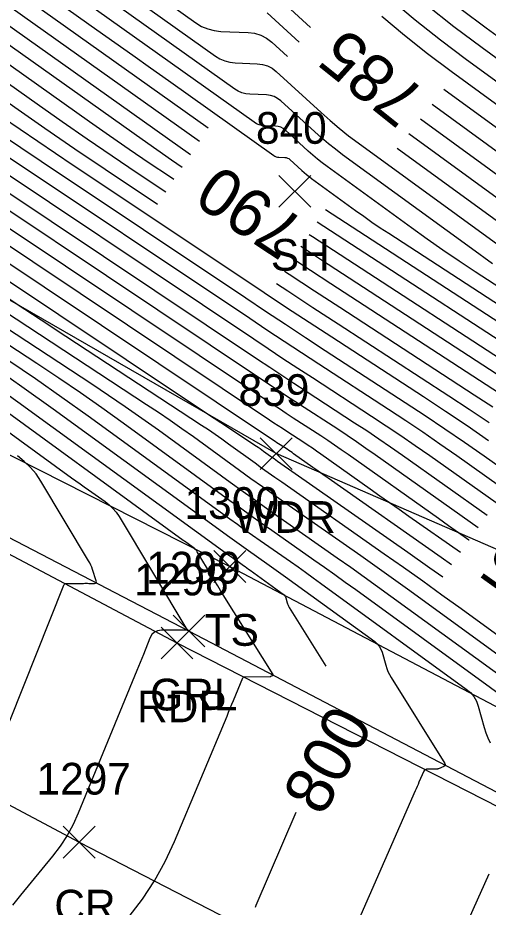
# Model space of a CAD drawing. Extents: x 1650836 to 1652450, y 332578 to 333908.
# Drawn here: x 1652181.9 to 1652211.6, y 332746.4 to 332802.5 of the extents above; entities that cross this region are included whole.
import ezdxf

# ---------------------------------------------------------------- set-up
doc = ezdxf.new("R2010")
doc.units = 0
for name, color, linetype in [('L_A', 7, 'Continuous'), ('L_I', 7, 'Continuous'), ('L_TIC', 7, 'Continuous'), ('LAWA', 7, 'Continuous'), ('LELB', 7, 'Continuous'), ('LSOGCMA', 7, 'Continuous'), ('LSOGCMA_T', 7, 'Continuous'), ('LSOGCMI', 7, 'Continuous'), ('P_A', 7, 'Continuous'), ('P_I', 7, 'Continuous'), ('P_TIC', 7, 'Continuous'), ('PET', 7, 'Continuous'), ('PRC', 7, 'Continuous'), ('R_A', 7, 'Continuous'), ('R_I', 7, 'Continuous'), ('R_TIC', 7, 'Continuous'), ('RGR', 7, 'Continuous')]:
    doc.layers.add(name, color=color, linetype=linetype)

msp = doc.modelspace()

# ---------------------------------------------------------------- linework, layer by layer
at = {"layer": 'L_TIC'}
for points in [[(1652198.371, 332790.545), (1652200.371, 332792.545)], [(1652200.371, 332790.545), (1652198.371, 332792.545)], [(1652197.198, 332774.017), (1652199.198, 332776.017)], [(1652199.198, 332774.017), (1652197.198, 332776.017)], [(1652194.281, 332766.897), (1652196.281, 332768.897)], [(1652196.281, 332766.897), (1652194.281, 332768.897)]]:
    msp.add_lwpolyline(points, dxfattribs=at)
at = {"layer": 'LAWA'}
msp.add_lwpolyline([(1652408.76, 332665.713), (1652363.38, 332695.402), (1652324.46, 332714.991), (1652289.155, 332735.895), (1652253.497, 332747.946), (1652218.614, 332766.122), (1652198.198, 332775.017), (1652146.456, 332804.843), (1652136.841, 332807.592), (1652091.374, 332831.511), (1652057.601, 332848.138), (1652027.653, 332867.625)], dxfattribs=at)
at = {"layer": 'LELB'}
msp.add_lwpolyline([(1652023.441, 332859.649), (1652034.235, 332853.429), (1652052.246, 332842.357), (1652084.686, 332826.36), (1652123.711, 332804.04), (1652160.81, 332785.384), (1652195.281, 332767.897), (1652235.573, 332746.682), (1652255.289, 332735.81), (1652296.57, 332712.591), (1652348.8, 332686.345), (1652380.841, 332668.301), (1652404.073, 332656.539)], dxfattribs=at)
at = {"layer": 'LSOGCMA'}
for points in [[(1652192.271, 332793.06), (1652191.611, 332793.511), (1652190.679, 332794.159), (1652189.751, 332794.813), (1652162.63, 332814.09)], [(1652210.348, 332769.549), (1652210.332, 332769.56), (1652209.691, 332770.012), (1652209.05, 332770.464), (1652208.411, 332770.918), (1652202.726, 332774.956), (1652202.301, 332775.254), (1652201.873, 332775.548), (1652201.442, 332775.838), (1652201.008, 332776.124), (1652199.268, 332777.257), (1652198.833, 332777.541), (1652198.399, 332777.826), (1652197.966, 332778.113), (1652197.534, 332778.401), (1652168.073, 332798.103), (1652166.511, 332799.156), (1652164.957, 332800.22), (1652163.41, 332801.294), (1652161.871, 332802.38), (1652153.245, 332808.511)], [(1652197.348, 332804.643), (1652200.369, 332801.874)], [(1652207.289, 332796.117), (1652228.455, 332780.692), (1652228.555, 332780.619), (1652228.655, 332780.547), (1652228.756, 332780.475), (1652228.857, 332780.404), (1652229.261, 332780.119), (1652229.361, 332780.048), (1652229.462, 332779.976), (1652229.561, 332779.902), (1652229.66, 332779.829), (1652231.418, 332778.505), (1652231.744, 332778.261), (1652232.072, 332778.017), (1652232.4, 332777.776), (1652232.73, 332777.535), (1652253.597, 332762.371), (1652257.064, 332759.833), (1652260.514, 332757.272), (1652263.946, 332754.687), (1652267.36, 332752.078), (1652272.52, 332748.107)], [(1652213.865, 332778.873), (1652201.055, 332787.21), (1652200.104, 332787.831), (1652199.755, 332788.061)], [(1652179.667, 332779.903), (1652181.936, 332778.274), (1652195.282, 332768.573), (1652195.389, 332768.496), (1652195.496, 332768.42), (1652195.603, 332768.343), (1652195.711, 332768.268), (1652196.141, 332767.966), (1652196.249, 332767.89), (1652196.356, 332767.814), (1652196.463, 332767.737), (1652196.569, 332767.66), (1652198.639, 332766.154), (1652198.697, 332766.104), (1652198.745, 332766.047), (1652198.782, 332765.982), (1652198.808, 332765.91), (1652198.893, 332765.607), (1652198.916, 332765.532), (1652198.945, 332765.459), (1652198.979, 332765.389), (1652199.018, 332765.321), (1652201.327, 332761.614)], [(1652199.425, 332752.383), (1652196.925, 332746.532), (1652196.864, 332746.388)]]:
    msp.add_lwpolyline(points, dxfattribs=at)
at = {"layer": 'LSOGCMI'}
for points in [[(1652168.943, 332819.387), (1652193.142, 332802.166), (1652193.502, 332801.945), (1652193.883, 332801.782), (1652194.283, 332801.678), (1652194.704, 332801.632), (1652196.424, 332801.562), (1652196.84, 332801.511), (1652197.228, 332801.391), (1652197.588, 332801.203), (1652197.919, 332800.946), (1652198.903, 332800.044)], [(1652167.939, 332818.885), (1652194.367, 332800.077), (1652194.656, 332799.9), (1652194.962, 332799.769), (1652195.284, 332799.686), (1652195.621, 332799.648), (1652197.004, 332799.593), (1652197.338, 332799.551), (1652197.65, 332799.455), (1652197.939, 332799.304), (1652198.205, 332799.097), (1652201.029, 332796.509), (1652201.592, 332796.008), (1652202.167, 332795.523), (1652202.757, 332795.054), (1652203.359, 332794.602), (1652215.698, 332785.61)], [(1652165.559, 332816.908), (1652186.902, 332801.738), (1652188.032, 332800.935), (1652189.161, 332800.132), (1652190.29, 332799.329), (1652191.419, 332798.526), (1652198.041, 332793.812), (1652198.118, 332793.765), (1652198.2, 332793.731), (1652198.285, 332793.708), (1652198.375, 332793.698), (1652198.742, 332793.684), (1652198.831, 332793.673), (1652198.914, 332793.647), (1652198.991, 332793.607), (1652199.061, 332793.552), (1652199.812, 332792.864), (1652199.961, 332792.731), (1652200.114, 332792.602), (1652200.271, 332792.478), (1652200.431, 332792.358), (1652203.191, 332790.346), (1652203.708, 332789.975), (1652204.229, 332789.611), (1652204.755, 332789.253), (1652205.286, 332788.903), (1652220.252, 332779.162)], [(1652193.912, 332795.53), (1652164.827, 332816.204)], [(1652193.359, 332794.698), (1652164.095, 332815.499)], [(1652211.827, 332786.985), (1652210.492, 332787.944), (1652202.383, 332793.854), (1652201.928, 332794.196), (1652201.483, 332794.549), (1652201.048, 332794.915), (1652200.623, 332795.294), (1652198.49, 332797.249), (1652198.289, 332797.405), (1652198.071, 332797.519), (1652197.836, 332797.592), (1652197.583, 332797.623), (1652196.539, 332797.665), (1652196.284, 332797.693), (1652196.041, 332797.757), (1652195.81, 332797.855), (1652195.592, 332797.989), (1652171.198, 332815.35)], [(1652163.362, 332814.795), (1652192.807, 332793.866)], [(1652191.755, 332792.283), (1652191.471, 332792.472), (1652190.206, 332793.324), (1652188.948, 332794.186), (1652187.696, 332795.056), (1652186.45, 332795.935), (1652161.897, 332813.386)], [(1652161.078, 332812.743), (1652183.149, 332797.056), (1652184.713, 332795.952), (1652186.285, 332794.86), (1652187.865, 332793.779), (1652189.452, 332792.709), (1652191.243, 332791.512)], [(1652160.099, 332812.214), (1652179.848, 332798.177), (1652181.73, 332796.849), (1652183.622, 332795.535), (1652185.524, 332794.234), (1652187.434, 332792.946), (1652190.731, 332790.741)], [(1652211.579, 332775.823), (1652210.221, 332776.757), (1652208.854, 332777.677), (1652207.477, 332778.583), (1652201.697, 332782.345), (1652200.275, 332783.274), (1652198.856, 332784.207), (1652197.439, 332785.145), (1652196.026, 332786.087), (1652185.416, 332793.183), (1652183.182, 332794.688), (1652180.959, 332796.209), (1652178.748, 332797.746), (1652176.547, 332799.299), (1652159.12, 332811.685)], [(1652217.504, 332770.432), (1652211.296, 332774.841), (1652210.067, 332775.704), (1652208.829, 332776.555), (1652207.583, 332777.393), (1652206.329, 332778.219), (1652201.292, 332781.497), (1652200.035, 332782.318), (1652198.779, 332783.144), (1652197.527, 332783.973), (1652196.277, 332784.806), (1652183.397, 332793.42), (1652180.841, 332795.143), (1652178.297, 332796.884), (1652175.765, 332798.643), (1652173.246, 332800.42), (1652158.141, 332811.156)], [(1652217.634, 332769.145), (1652209.582, 332774.864), (1652208.514, 332775.614), (1652207.438, 332776.354), (1652206.355, 332777.082), (1652205.265, 332777.8), (1652200.887, 332780.649), (1652199.794, 332781.363), (1652198.703, 332782.08), (1652197.615, 332782.801), (1652196.528, 332783.525), (1652180.544, 332794.215), (1652178.081, 332795.875), (1652175.63, 332797.552), (1652173.19, 332799.247), (1652170.763, 332800.959), (1652157.161, 332810.627)], [(1652155.203, 332809.569), (1652166.317, 332801.67), (1652168.3, 332800.271), (1652170.293, 332798.886), (1652172.296, 332797.515), (1652174.309, 332796.159), (1652197.031, 332780.963), (1652197.79, 332780.457), (1652198.551, 332779.953), (1652199.314, 332779.452), (1652200.078, 332778.953), (1652203.136, 332776.962), (1652203.899, 332776.46), (1652204.656, 332775.951), (1652205.407, 332775.434), (1652206.154, 332774.91), (1652211.479, 332771.128)], [(1652156.182, 332810.098), (1652168.54, 332801.315), (1652170.745, 332799.759), (1652172.961, 332798.219), (1652175.188, 332796.695), (1652177.426, 332795.187), (1652196.78, 332782.244), (1652197.703, 332781.629), (1652198.627, 332781.017), (1652199.554, 332780.407), (1652200.482, 332779.801), (1652204.2, 332777.381), (1652205.127, 332776.771), (1652206.047, 332776.152), (1652206.961, 332775.524), (1652207.868, 332774.887), (1652212.045, 332771.92)], [(1652210.912, 332770.336), (1652204.44, 332774.933), (1652203.854, 332775.344), (1652203.264, 332775.75), (1652202.67, 332776.149), (1652202.072, 332776.543), (1652199.673, 332778.105), (1652199.073, 332778.496), (1652198.475, 332778.889), (1652197.878, 332779.285), (1652197.282, 332779.682), (1652171.191, 332797.131), (1652169.404, 332798.336), (1652167.625, 332799.553), (1652165.855, 332800.783), (1652164.094, 332802.025), (1652154.224, 332809.04)], [(1652221.849, 332779.234), (1652210.733, 332786.469), (1652209.713, 332787.142), (1652208.703, 332787.829), (1652207.702, 332788.528), (1652206.71, 332789.241), (1652201.407, 332793.106), (1652201.099, 332793.337), (1652200.799, 332793.576), (1652200.505, 332793.823), (1652200.218, 332794.079), (1652198.776, 332795.401), (1652198.64, 332795.506), (1652198.492, 332795.583), (1652198.333, 332795.632), (1652198.163, 332795.653), (1652197.457, 332795.682), (1652197.285, 332795.701), (1652197.121, 332795.744), (1652196.964, 332795.81), (1652196.817, 332795.901), (1652183.175, 332805.609)], [(1652146.574, 332804.702), (1652183.123, 332780.708), (1652184.5, 332779.792), (1652185.867, 332778.859), (1652187.222, 332777.911), (1652188.566, 332776.946), (1652195.288, 332772.06), (1652195.944, 332771.586), (1652196.601, 332771.114), (1652197.261, 332770.646), (1652197.922, 332770.18), (1652200.572, 332768.322), (1652201.234, 332767.856), (1652201.893, 332767.388), (1652202.55, 332766.916), (1652203.206, 332766.441), (1652215.938, 332757.178)], [(1652149.367, 332803.935), (1652155.521, 332799.82), (1652156.618, 332799.088), (1652157.716, 332798.359), (1652158.816, 332797.632), (1652159.917, 332796.907), (1652186.581, 332779.402), (1652187.643, 332778.696), (1652188.696, 332777.978), (1652189.74, 332777.247), (1652190.776, 332776.503), (1652195.29, 332773.222), (1652196.128, 332772.615), (1652196.969, 332772.012), (1652197.813, 332771.413), (1652198.659, 332770.817), (1652202.049, 332768.441), (1652202.895, 332767.845), (1652203.739, 332767.245), (1652204.58, 332766.642), (1652205.418, 332766.035), (1652221.704, 332754.186)], [(1652221.414, 332791.661), (1652210.191, 332799.84), (1652208.556, 332801.067), (1652206.958, 332802.338), (1652205.396, 332803.653)], [(1652227.471, 332751.194), (1652207.63, 332765.629), (1652206.609, 332766.368), (1652205.584, 332767.103), (1652204.557, 332767.834), (1652203.526, 332768.56), (1652198.798, 332771.874), (1652198.066, 332772.389), (1652197.336, 332772.908), (1652196.608, 332773.43), (1652195.883, 332773.955), (1652192.986, 332776.061), (1652192.258, 332776.583), (1652191.525, 332777.096), (1652190.786, 332777.601), (1652190.04, 332778.096), (1652174.332, 332788.409), (1652172.051, 332789.91), (1652169.773, 332791.415), (1652167.499, 332792.926), (1652165.228, 332794.441), (1652152.485, 332802.963)], [(1652234.419, 332747.342), (1652209.842, 332765.223), (1652208.638, 332766.095), (1652207.43, 332766.961), (1652206.219, 332767.823), (1652205.003, 332768.679), (1652198.544, 332773.206), (1652198.122, 332773.503), (1652197.701, 332773.802), (1652197.282, 332774.103), (1652196.864, 332774.405), (1652195.196, 332775.618), (1652194.777, 332775.919), (1652194.354, 332776.214), (1652193.928, 332776.505), (1652193.499, 332776.791), (1652184.956, 332782.399), (1652183.39, 332783.429), (1652181.826, 332784.463), (1652180.264, 332785.501), (1652178.704, 332786.542), (1652155.602, 332801.991), (1652154.942, 332802.437), (1652154.284, 332802.887)], [(1652156.074, 332802.83), (1652156.952, 332802.22), (1652157.834, 332801.617), (1652158.72, 332801.019), (1652193.053, 332778.058), (1652193.464, 332777.784), (1652193.877, 332777.51), (1652194.29, 332777.237), (1652194.703, 332776.965), (1652196.958, 332775.485), (1652197.071, 332775.409), (1652197.183, 332775.333), (1652197.295, 332775.255), (1652197.405, 332775.175), (1652197.846, 332774.855), (1652197.956, 332774.775), (1652198.067, 332774.696), (1652198.178, 332774.617), (1652198.289, 332774.539), (1652206.48, 332768.797), (1652207.88, 332767.811), (1652208.692, 332767.234)], [(1652209.247, 332768.01), (1652208.596, 332768.468), (1652201.465, 332773.467), (1652201.227, 332773.634), (1652200.989, 332773.802), (1652200.751, 332773.969), (1652200.514, 332774.138), (1652199.297, 332775.002), (1652199.194, 332775.074), (1652199.09, 332775.146), (1652198.986, 332775.216), (1652198.88, 332775.285), (1652198.458, 332775.561), (1652198.352, 332775.629), (1652198.247, 332775.699), (1652198.142, 332775.768), (1652198.037, 332775.838), (1652161.838, 332800.047), (1652160.726, 332800.796), (1652159.62, 332801.553), (1652158.52, 332802.318), (1652157.424, 332803.091)], [(1652219.654, 332794.404), (1652211.167, 332800.588), (1652209.385, 332801.926), (1652207.642, 332803.312)], [(1652209.855, 332803.039), (1652211.433, 332801.854), (1652217.893, 332797.146)], [(1652209.798, 332768.78), (1652206.558, 332771.051), (1652205.948, 332771.479), (1652205.34, 332771.907), (1652204.732, 332772.337), (1652204.125, 332772.767), (1652201.011, 332774.979), (1652200.747, 332775.164), (1652200.482, 332775.347), (1652200.214, 332775.527), (1652199.944, 332775.704), (1652198.863, 332776.409), (1652198.592, 332776.585), (1652198.323, 332776.762), (1652198.054, 332776.94), (1652197.785, 332777.119), (1652164.956, 332799.075), (1652163.619, 332799.976), (1652162.288, 332800.886), (1652160.965, 332801.806), (1652159.648, 332802.735)], [(1652197.634, 332802.794), (1652199.636, 332800.959)], [(1652223.174, 332788.919), (1652209.215, 332799.092), (1652207.728, 332800.208), (1652206.274, 332801.364), (1652204.852, 332802.561)], [(1652273.843, 332749.826), (1652265.697, 332756.094), (1652263.77, 332757.566), (1652261.833, 332759.025), (1652259.886, 332760.471), (1652257.929, 332761.904), (1652250.031, 332767.643), (1652248.097, 332769.055), (1652246.169, 332770.475), (1652244.246, 332771.903), (1652242.33, 332773.339), (1652232.009, 332781.108), (1652231.428, 332781.542), (1652230.844, 332781.971), (1652230.256, 332782.396), (1652229.665, 332782.816), (1652227.293, 332784.487), (1652226.701, 332784.906), (1652226.11, 332785.327), (1652225.521, 332785.751), (1652224.934, 332786.177), (1652208.765, 332797.96)], [(1652208.027, 332797.039), (1652226.695, 332783.434), (1652227.038, 332783.185), (1652227.383, 332782.937), (1652227.728, 332782.691), (1652228.075, 332782.445), (1652229.463, 332781.468), (1652229.809, 332781.222), (1652230.153, 332780.973), (1652230.495, 332780.722), (1652230.835, 332780.468), (1652236.874, 332775.922), (1652237.995, 332775.082), (1652239.12, 332774.246), (1652240.249, 332773.415), (1652241.38, 332772.589), (1652255.679, 332762.198), (1652258.433, 332760.183), (1652261.173, 332758.148), (1652263.899, 332756.095), (1652266.611, 332754.023), (1652273.182, 332748.967)], [(1652206.551, 332795.196), (1652226.109, 332780.942)], [(1652205.813, 332794.274), (1652220.904, 332783.276)], [(1652218.655, 332779.089), (1652201.299, 332790.386)], [(1652217.058, 332779.017), (1652200.784, 332789.61)], [(1652200.268, 332788.834), (1652200.477, 332788.698), (1652215.461, 332778.945)], [(1652212.268, 332778.8), (1652201.632, 332785.722), (1652200.355, 332786.556), (1652199.242, 332787.288)], [(1652198.729, 332786.517), (1652199.007, 332786.333), (1652200.607, 332785.282), (1652202.21, 332784.235), (1652210.671, 332778.728), (1652211.845, 332777.955)], [(1652198.216, 332785.745), (1652198.932, 332785.271), (1652200.515, 332784.23), (1652202.102, 332783.193), (1652209.074, 332778.656), (1652210.349, 332777.816), (1652211.616, 332776.964)], [(1652175.287, 332780.78), (1652185.315, 332773.491), (1652185.578, 332773.3), (1652185.842, 332773.11), (1652186.107, 332772.921), (1652186.372, 332772.733), (1652187.435, 332771.983), (1652187.688, 332771.784), (1652187.917, 332771.562), (1652188.121, 332771.317), (1652188.3, 332771.049), (1652192.572, 332763.917), (1652192.575, 332763.911), (1652192.577, 332763.905), (1652192.582, 332763.89), (1652192.582, 332763.887), (1652192.579, 332763.886), (1652192.565, 332763.886), (1652190.967, 332763.877), (1652190.725, 332763.845), (1652190.524, 332763.753), (1652190.364, 332763.599), (1652190.246, 332763.385), (1652189.837, 332762.355), (1652189.736, 332762.101), (1652189.634, 332761.849), (1652189.531, 332761.596), (1652189.428, 332761.344), (1652185.73, 332752.347), (1652185.401, 332751.625), (1652185.023, 332750.932), (1652184.594, 332750.269), (1652184.114, 332749.637), (1652182.096, 332747.166), (1652181.592, 332746.549)], [(1652180.208, 332780.623), (1652182.185, 332779.239), (1652184.146, 332777.831), (1652195.284, 332769.735), (1652195.574, 332769.526), (1652195.864, 332769.318), (1652196.156, 332769.111), (1652196.448, 332768.905), (1652197.618, 332768.085), (1652197.91, 332767.879), (1652198.202, 332767.672), (1652198.492, 332767.463), (1652198.781, 332767.254), (1652204.405, 332763.162), (1652204.564, 332763.026), (1652204.693, 332762.87), (1652204.794, 332762.694), (1652204.866, 332762.498), (1652205.095, 332761.674), (1652205.159, 332761.47), (1652205.238, 332761.273), (1652205.33, 332761.083), (1652205.436, 332760.898), (1652208.817, 332755.471), (1652208.842, 332755.413), (1652208.841, 332755.363), (1652208.813, 332755.322), (1652208.759, 332755.289), (1652208.426, 332755.149), (1652208.388, 332755.135), (1652208.35, 332755.125), (1652208.311, 332755.119), (1652208.271, 332755.117), (1652207.673, 332755.111), (1652207.619, 332755.104), (1652207.573, 332755.083), (1652207.535, 332755.049), (1652207.507, 332755.002), (1652207.192, 332754.295), (1652207.131, 332754.16), (1652207.071, 332754.024), (1652207.011, 332753.888), (1652206.951, 332753.752), (1652202.117, 332742.718)], [(1652181.357, 332780.887), (1652183.037, 332779.741), (1652184.704, 332778.575), (1652186.356, 332777.389), (1652195.286, 332770.898), (1652195.759, 332770.556), (1652196.233, 332770.216), (1652196.708, 332769.878), (1652197.185, 332769.542), (1652199.095, 332768.203), (1652199.572, 332767.868), (1652200.047, 332767.53), (1652200.521, 332767.19), (1652200.994, 332766.848), (1652210.172, 332760.17), (1652210.43, 332759.948), (1652210.642, 332759.694), (1652210.806, 332759.407), (1652210.923, 332759.086), (1652211.297, 332757.741), (1652211.402, 332757.409), (1652211.53, 332757.088), (1652211.681, 332756.776)], [(1652188.936, 332745.82), (1652189.777, 332746.926), (1652190.532, 332748.085), (1652191.201, 332749.295), (1652191.784, 332750.557), (1652195.1, 332758.464), (1652195.204, 332758.712), (1652195.306, 332758.96), (1652195.409, 332759.208), (1652195.511, 332759.456), (1652196.091, 332760.876), (1652196.108, 332760.907), (1652196.131, 332760.929), (1652196.16, 332760.943), (1652196.195, 332760.947), (1652197.819, 332760.963), (1652197.832, 332760.963), (1652197.845, 332760.965), (1652197.857, 332760.969), (1652197.87, 332760.973), (1652197.979, 332761.019), (1652197.997, 332761.03), (1652198.006, 332761.043), (1652198.006, 332761.06), (1652197.998, 332761.079), (1652194.868, 332766.104), (1652194.69, 332766.391), (1652194.514, 332766.678), (1652194.339, 332766.966), (1652194.165, 332767.255), (1652193.224, 332768.826), (1652193.172, 332768.904), (1652193.111, 332768.977), (1652193.044, 332769.042), (1652192.969, 332769.101), (1652192.656, 332769.322), (1652192.578, 332769.377), (1652192.5, 332769.433), (1652192.422, 332769.489), (1652192.345, 332769.545), (1652179.07, 332779.194)], [(1652181.428, 332758.171), (1652184.827, 332766.726), (1652184.852, 332766.771), (1652184.885, 332766.802), (1652184.926, 332766.822), (1652184.977, 332766.828), (1652186.061, 332766.834), (1652186.147, 332766.835), (1652186.233, 332766.835), (1652186.319, 332766.835), (1652186.405, 332766.834), (1652186.75, 332766.832), (1652186.822, 332766.842), (1652186.865, 332766.873), (1652186.881, 332766.923), (1652186.868, 332766.995), (1652186.635, 332767.701), (1652186.584, 332767.844), (1652186.524, 332767.984), (1652186.457, 332768.12), (1652186.383, 332768.253), (1652183.376, 332773.273), (1652183.071, 332773.73), (1652182.723, 332774.147), (1652182.333, 332774.525), (1652181.901, 332774.865)], [(1652211.598, 332748.503), (1652208.576, 332741.752)]]:
    msp.add_lwpolyline(points, dxfattribs=at)
at = {"layer": 'P_TIC'}
for points in [[(1652190.945, 332762.077), (1652192.945, 332764.077)], [(1652192.945, 332762.077), (1652190.945, 332764.077)], [(1652184.791, 332749.516), (1652186.791, 332751.516)], [(1652186.791, 332749.516), (1652184.791, 332751.516)]]:
    msp.add_lwpolyline(points, dxfattribs=at)
at = {"layer": 'PET'}
msp.add_lwpolyline([(1651782.185, 332994.087), (1651800.504, 332980.945), (1651823.969, 332965.234), (1651861.092, 332941.311), (1651895.497, 332920.881), (1651932.1, 332899.878), (1651964.344, 332882.546), (1651997.084, 332865.287), (1652030.302, 332847.665), (1652049.548, 332837.673), (1652081.974, 332820.953), (1652121.026, 332800.401), (1652157.819, 332781.161), (1652191.945, 332763.077), (1652232.596, 332742.33), (1652251.93, 332731.59), (1652295.202, 332708.727), (1652345.726, 332682.336), (1652379.152, 332664.868), (1652402.111, 332652.828)], dxfattribs=at)
at = {"layer": 'PRC'}
msp.add_lwpolyline([(1651773.612, 332982.822), (1651792.672, 332969.525), (1651816.542, 332953.47), (1651853.779, 332929.89), (1651888.829, 332909.027), (1651925.09, 332888.189), (1651957.726, 332870.48), (1651982.519, 332857.297), (1652019.654, 332837.681), (1652042.767, 332825.192), (1652076.048, 332808.311), (1652114.48, 332787.851), (1652150.944, 332769.103), (1652185.791, 332750.516), (1652225.777, 332729.89), (1652246.28, 332718.635), (1652288.707, 332696.529), (1652339.002, 332669.86), (1652372.556, 332652.699), (1652395.364, 332640.33)], dxfattribs=at)
at = {"layer": 'R_TIC'}
for points in [[(1652191.709, 332762.821), (1652193.709, 332764.821)], [(1652193.709, 332762.821), (1652191.709, 332764.821)]]:
    msp.add_lwpolyline(points, dxfattribs=at)
at = {"layer": 'RGR'}
msp.add_lwpolyline([(1652023.441, 332859.649), (1652024.915, 332854.382), (1652030.806, 332848.332), (1652049.928, 332838.521), (1652082.838, 332821.514), (1652121.63, 332801.012), (1652157.949, 332781.905), (1652192.709, 332763.821), (1652232.753, 332742.853), (1652252.846, 332732.22), (1652295.713, 332710.152), (1652346.443, 332683.145), (1652379.801, 332666.008), (1652402.772, 332654.006)], dxfattribs=at)

# ---------------------------------------------------------------- texts
at = {"layer": 'L_A'}
for s, p in [('SH', (1652197.86, 332786.545)), ('WDR', (1652195.56, 332770.017)), ('TS', (1652193.691, 332762.897))]:
    msp.add_text(s, height=2, dxfattribs=at).set_placement(p)
at = {"layer": 'L_I'}
for s, p in [('840', (1652196.923, 332794.545)), ('839', (1652195.828, 332778.017)), ('1300', (1652192.423, 332770.897))]:
    msp.add_text(s, height=2, dxfattribs=at).set_placement(p)
at = {"layer": 'LSOGCMA_T'}
for s, rotation, p in [('785', 141.3113, (1652207.743, 332797.762)), ('790', 146.403, (1652200.138, 332789.619)), ('795', 144.4072, (1652218.001, 332765.934)), ('800', 61.0907, (1652201.122, 332752.067))]:
    msp.add_text(s, height=3, rotation=rotation, dxfattribs=at).set_placement(p)
at = {"layer": 'P_A'}
for s, p in [('RDP', (1652189.433, 332758.077)), ('CR', (1652184.224, 332745.516))]:
    msp.add_text(s, height=2, dxfattribs=at).set_placement(p)
at = {"layer": 'P_I'}
for s, p in [('1298', (1652189.252, 332766.077)), ('1297', (1652183.099, 332753.516))]:
    msp.add_text(s, height=2, dxfattribs=at).set_placement(p)
at = {"layer": 'R_A'}
msp.add_text('GRL', height=2, dxfattribs=at).set_placement((1652190.252, 332758.821))
at = {"layer": 'R_I'}
msp.add_text('1299', height=2, dxfattribs=at).set_placement((1652190.008, 332766.821))

doc.saveas('drawing.dxf')
